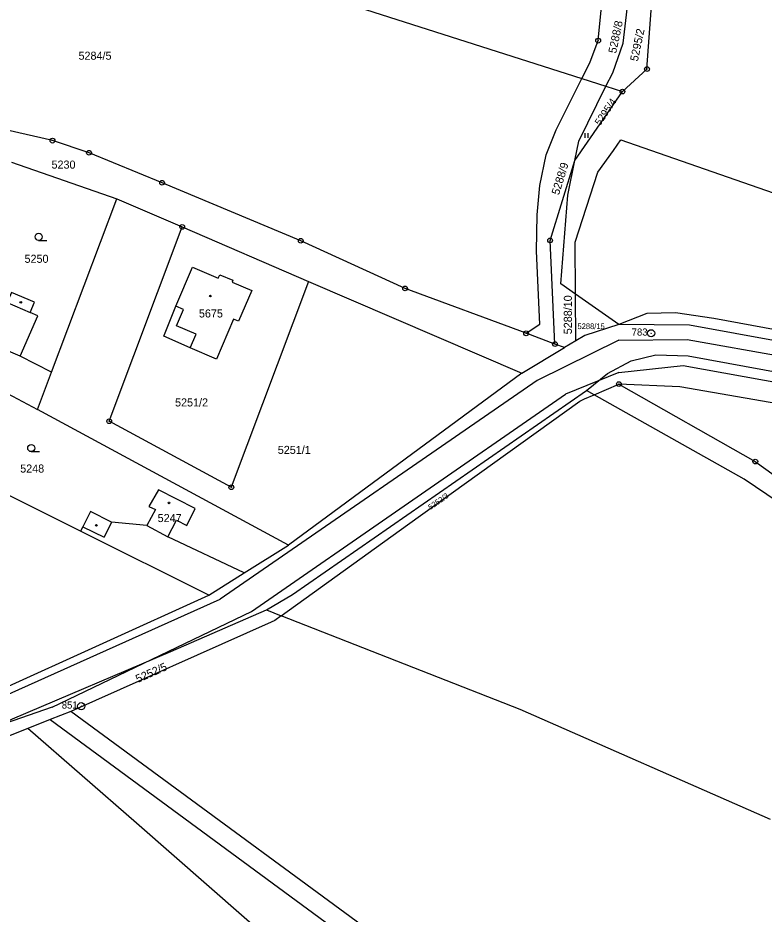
# Model space of a CAD drawing. Extents: x -733394 to -722299, y -1082822 to -1075049.
# Drawn here: x -723527.5 to -723370.2, y -1078906.6 to -1078717.6 of the extents above; entities that cross this region are included whole.
import ezdxf

# ---------------------------------------------------------------- set-up
doc = ezdxf.new("R2010")
doc.units = 0
for name, color, linetype in [('Hranice parcel', 7, 'Continuous'), ('Parcelní čísla', 7, 'Continuous'), ('Vnitřní kresba', 7, 'Continuous'), ('Značky bodu BP', 7, 'Continuous'), ('Značky budov', 7, 'Continuous'), ('Značky kultur', 7, 'Continuous')]:
    doc.layers.add(name, color=color, linetype=linetype)

msp = doc.modelspace()

# ---------------------------------------------------------------- linework, layer by layer
at = {"layer": 'Hranice parcel'}
for p, q in [((-723408.61, -1078730.39), (-723403.53, -1078732.02)), ((-723410.1, -1078747.69), (-723400.05, -1078733.13)), ((-723403.53, -1078732.02), (-723400.05, -1078733.13)), ((-723528.83, -1078747.99), (-723506.64, -1078755.72)), ((-723520.37, -1078792.27), (-723506.64, -1078755.72)), ((-723506.64, -1078755.72), (-723492.84, -1078761.67)), ((-723492.84, -1078761.67), (-723466.2, -1078773.15)), ((-723466.2, -1078773.15), (-723421.25, -1078792.52)), ((-723409.91, -1078785.72), (-723409.98, -1078775.85)), ((-723400.85, -1078782.28), (-723409.98, -1078775.85)), ((-723414.28, -1078786.37), (-723420.36, -1078784.11)), ((-723412.25, -1078787.12), (-723414.28, -1078786.37)), ((-723409.91, -1078785.72), (-723412.25, -1078787.12)), ((-723421.25, -1078792.52), (-723412.25, -1078787.12)), ((-723544.39, -1078789.1), (-723523.33, -1078800.14)), ((-723523.33, -1078800.14), (-723520.37, -1078792.27)), ((-723421.25, -1078792.52), (-723470.44, -1078828.78)), ((-723406.02, -1078797.07), (-723400.81, -1078794.81)), ((-723406.02, -1078797.07), (-723407.62, -1078796.17)), ((-723470.44, -1078828.78), (-723523.33, -1078800.14)), ((-723514.26, -1078825.82), (-723547.41, -1078809.32)), ((-723487.2, -1078839.29), (-723514.26, -1078825.82)), ((-723479.78, -1078834.64), (-723495.87, -1078827.05)), ((-723479.78, -1078834.64), (-723470.44, -1078828.78)), ((-723487.2, -1078839.29), (-723479.78, -1078834.64)), ((-723533.24, -1078860.22), (-723487.2, -1078839.29)), ((-723475.09, -1078842.44), (-723471.96, -1078843.67)), ((-723471.96, -1078843.67), (-723473.35, -1078844.67)), ((-723516.29, -1078863.82), (-723520.68, -1078865.56)), ((-723520.68, -1078865.56), (-723525.38, -1078867.42)), ((-723520.68, -1078865.56), (-723438.31, -1078926.13))]:
    msp.add_line(p, q, dxfattribs=at)
for points in [[(-723585.28, -1078675.7), (-723557.62, -1078682.47), (-723509.51, -1078698.08), (-723408.61, -1078730.39)], [(-723408.61, -1078730.39), (-723406.95, -1078727.1), (-723405.17, -1078722.39), (-723404.12, -1078711.71)], [(-723403.53, -1078732.02), (-723402.11, -1078729.16), (-723399.91, -1078722.91), (-723399.19, -1078716.98), (-723398.73, -1078712.41)], [(-723400.05, -1078733.13), (-723394.88, -1078728.38), (-723393.8, -1078713.05)], [(-723420.36, -1078784.11), (-723417.44, -1078782.16), (-723418.17, -1078766.78), (-723418, -1078759.14), (-723417.49, -1078752.94), (-723416.1, -1078746.48), (-723414.04, -1078741.19), (-723408.61, -1078730.39)], [(-723410.1, -1078747.69), (-723409.26, -1078743.59), (-723403.53, -1078732.02)], [(-723420.36, -1078784.11), (-723445.87, -1078774.65), (-723467.86, -1078764.6), (-723497.09, -1078752.36), (-723512.48, -1078746.04), (-723520.18, -1078743.48), (-723529.71, -1078741.29), (-723557.69, -1078735.26), (-723564.93, -1078734.27), (-723582.79, -1078735.15), (-723589.02, -1078736.17)], [(-723409.98, -1078775.85), (-723410.05, -1078764.91), (-723405.22, -1078750.12), (-723401.97, -1078745.54), (-723400.41, -1078743.34), (-723331.34, -1078767.36), (-723298.79, -1078778.26), (-723285.81, -1078781.13), (-723268.53, -1078782.84), (-723267.89, -1078785.01), (-723263.79, -1078797.32), (-723258.76, -1078803.48), (-723380.8, -1078780.99), (-723388.9, -1078779.82), (-723394.91, -1078779.91), (-723400.85, -1078782.28)], [(-723414.28, -1078786.37), (-723415.3, -1078764.51), (-723410.1, -1078747.69)], [(-723409.98, -1078775.85), (-723413.05, -1078773.69), (-723411.59, -1078755.01), (-723410.1, -1078747.69)], [(-723466.2, -1078773.15), (-723482.49, -1078816.57), (-723508.23, -1078802.64), (-723492.84, -1078761.67)], [(-723484.91, -1078771.75), (-723482.14, -1078772.92), (-723482.31, -1078773.31), (-723478.2, -1078775.09), (-723481.01, -1078781.58), (-723482.03, -1078781.15), (-723485.64, -1078789.54), (-723491.14, -1078787.17), (-723496.72, -1078784.69), (-723494.17, -1078778.35), (-723490.65, -1078770.15), (-723485.23, -1078772.47), (-723484.91, -1078771.75)], [(-723520.37, -1078792.27), (-723527.03, -1078788.92), (-723523.24, -1078780.41), (-723524.88, -1078779.71), (-723523.96, -1078777.57), (-723528.84, -1078775.47), (-723529.76, -1078777.62), (-723533.37, -1078776.07), (-723536.94, -1078784.75), (-723541.92, -1078782.57)], [(-723400.85, -1078782.28), (-723407.95, -1078784.55), (-723409.91, -1078785.72)], [(-722989.74, -1078936.66), (-723002.93, -1078920.83), (-723031.6, -1078876.97), (-723052.41, -1078857.49), (-723095.22, -1078832.34), (-723125.92, -1078819.21), (-723196.53, -1078816.99), (-723385.95, -1078782.37), (-723400.85, -1078782.28)], [(-723407.62, -1078796.17), (-723403.2, -1078792.6), (-723398.22, -1078789.9), (-723393.05, -1078788.63), (-723386.22, -1078788.86), (-723191.61, -1078824.56), (-723173.97, -1078825.48), (-723164.75, -1078825.17), (-723150.16, -1078829.91)], [(-723400.81, -1078794.81), (-723372.05, -1078811.15), (-723339.06, -1078834.9), (-723305.52, -1078861.84), (-723263.79, -1078891.05), (-723229.7, -1078909.09), (-723209.7, -1078907.34), (-723167.37, -1078911.32), (-723146.23, -1078918.28), (-723127.37, -1078931.92), (-723089.35, -1078947.27), (-723047.25, -1078973.12)], [(-723152.98, -1078830.62), (-723158.16, -1078831.92), (-723183.04, -1078830.99), (-723387.93, -1078795.4), (-723400.81, -1078794.81)], [(-723475.09, -1078842.44), (-723469.59, -1078839.19), (-723407.62, -1078796.17)], [(-723409.06, -1078798.4), (-723408.02, -1078797.94), (-723406.02, -1078797.07)], [(-723229.7, -1078913.48), (-723265.59, -1078893.68), (-723306.33, -1078865.78), (-723340.74, -1078837.64), (-723374.37, -1078814.89), (-723406.02, -1078797.07)], [(-723471.96, -1078843.67), (-723445.34, -1078824.51), (-723409.06, -1078798.4)], [(-723495.87, -1078827.05), (-723494.08, -1078823.53), (-723491.9, -1078824.64), (-723490.08, -1078821.06), (-723497.85, -1078817.11), (-723499.89, -1078820.65), (-723498.5, -1078821.26), (-723500.32, -1078824.66), (-723507.74, -1078823.95), (-723512.18, -1078821.65), (-723513.79, -1078824.88), (-723514.26, -1078825.82)], [(-723542.75, -1078872.71), (-723528.6, -1078865.4), (-723495.27, -1078851.21), (-723475.09, -1078842.44)], [(-723473.35, -1078844.67), (-723474.09, -1078845), (-723516.29, -1078863.82)], [(-723368.86, -1078886.62), (-723421.61, -1078863.43), (-723471.96, -1078843.67)], [(-723276.3, -1079042.04), (-723301.5, -1079024.63), (-723336.96, -1078989.3), (-723391.03, -1078943.89), (-723436.61, -1078922.51), (-723516.29, -1078863.82)], [(-723525.38, -1078867.42), (-723539.09, -1078872.85), (-723543.3, -1078874.49)], [(-723443.63, -1078934.42), (-723441.83, -1078931.34), (-723451.21, -1078926.78), (-723461.19, -1078920.92), (-723472.39, -1078913.78), (-723502.47, -1078887.43), (-723525.38, -1078867.42)]]:
    msp.add_lwpolyline(points, dxfattribs=at)
at = {"layer": 'Vnitřní kresba'}
for p, q in [((-723529.76, -1078777.62), (-723524.88, -1078779.71)), ((-723492.54, -1078779.06), (-723494.17, -1078778.35)), ((-723494.04, -1078782.52), (-723492.54, -1078779.06)), ((-723489.9, -1078784.32), (-723494.04, -1078782.52)), ((-723491.14, -1078787.17), (-723489.9, -1078784.32)), ((-723527.03, -1078788.92), (-723536.94, -1078784.75)), ((-723400.84, -1078785.58), (-723418.04, -1078794.07)), ((-723400.84, -1078785.58), (-723386.41, -1078785.39)), ((-723386.41, -1078785.39), (-723193.73, -1078819.9)), ((-723400.82, -1078792.36), (-723387.25, -1078790.91)), ((-723387.25, -1078790.91), (-723186.85, -1078827.04)), ((-723400.82, -1078792.36), (-723412.04, -1078796.96)), ((-723418.04, -1078794.07), (-723484.85, -1078840.2)), ((-723478.22, -1078842.78), (-723412.04, -1078796.96)), ((-723507.74, -1078823.95), (-723509.31, -1078827.11)), ((-723513.79, -1078824.88), (-723509.31, -1078827.11)), ((-723500.32, -1078824.66), (-723495.87, -1078827.05)), ((-723530.73, -1078860.75), (-723484.85, -1078840.2)), ((-723520.27, -1078862.97), (-723478.22, -1078842.78)), ((-723520.27, -1078862.97), (-723544.42, -1078871.34))]:
    msp.add_line(p, q, dxfattribs=at)
at = {"layer": 'Značky bodu BP'}
for centre, radius in [((-723405.17, -1078722.39), 0.5), ((-723405.17, -1078722.39), 0.0303), ((-723394.88, -1078728.38), 0.5), ((-723394.88, -1078728.38), 0.0303), ((-723400.05, -1078733.13), 0.5), ((-723400.05, -1078733.13), 0.0303), ((-723520.18, -1078743.48), 0.5), ((-723520.18, -1078743.48), 0.0303), ((-723512.48, -1078746.04), 0.5), ((-723512.48, -1078746.04), 0.0303), ((-723497.09, -1078752.36), 0.5), ((-723497.09, -1078752.36), 0.0303), ((-723492.84, -1078761.67), 0.5), ((-723492.84, -1078761.67), 0.0303), ((-723467.86, -1078764.6), 0.5), ((-723467.86, -1078764.6), 0.0303), ((-723415.3, -1078764.51), 0.5), ((-723415.3, -1078764.51), 0.0303), ((-723445.87, -1078774.65), 0.5), ((-723445.87, -1078774.65), 0.0303), ((-723420.36, -1078784.11), 0.5), ((-723420.36, -1078784.11), 0.0303), ((-723394.01, -1078784.09), 0.75), ((-723394.01, -1078784.09), 0.03), ((-723414.28, -1078786.37), 0.5), ((-723414.28, -1078786.37), 0.0303), ((-723400.81, -1078794.81), 0.5), ((-723400.81, -1078794.81), 0.0303), ((-723508.23, -1078802.64), 0.5), ((-723508.23, -1078802.64), 0.0303), ((-723372.05, -1078811.15), 0.5), ((-723372.05, -1078811.15), 0.0303), ((-723482.49, -1078816.57), 0.5), ((-723482.49, -1078816.57), 0.0303), ((-723514.13, -1078862.74), 0.75), ((-723514.13, -1078862.74), 0.03)]:
    msp.add_circle(centre, radius, dxfattribs=at)
at = {"layer": 'Značky budov'}
for centre in [(-723486.9, -1078776.24), (-723526.86, -1078777.59), (-723495.61, -1078819.87), (-723510.94, -1078824.6)]:
    msp.add_circle(centre, 0.175, dxfattribs=at)
at = {"layer": 'Značky kultur'}
for p, q in [((-723407.94, -1078742.9), (-723407.94, -1078741.9)), ((-723407.27, -1078742.9), (-723407.27, -1078741.9)), ((-723523.1, -1078764.5), (-723521.35, -1078764.5)), ((-723524.66, -1078809.06), (-723522.91, -1078809.06))]:
    msp.add_line(p, q, dxfattribs=at)
for centre in [(-723523.1, -1078763.75), (-723524.66, -1078808.31)]:
    msp.add_circle(centre, 0.75, dxfattribs=at)

# ---------------------------------------------------------------- texts
at = {"layer": 'Parcelní čísla'}
for s, height, rotation, p in [('5288/8', 1.7, 78, (-723401.4, -1078725.18)), ('5295/2', 1.7, 78, (-723396.82, -1078726.86)), ('5295/4', 1.53, 56, (-723404.76, -1078740.42)), ('5288/9', 1.7, 73, (-723413.42, -1078755.05)), ('5288/10', 1.7, 90, (-723410.71, -1078784.31)), ('5252/3', 1.139, 35, (-723440.52, -1078821.38)), ('5252/5', 1.7, 24, (-723502.2, -1078857.85))]:
    msp.add_text(s, height=height, rotation=rotation, dxfattribs=at).set_placement(p)
for s, height, p in [('5284/5', 1.7, (-723514.7, -1078726.42)), ('5230', 1.7, (-723520.39, -1078749.38)), ('5250', 1.7, (-723526.08, -1078769.24)), ('5675', 1.7, (-723489.32, -1078780.77)), ('5288/15', 1.19, (-723409.53, -1078783.22)), ('5251/2', 1.7, (-723494.35, -1078799.53)), ('5251/1', 1.7, (-723472.7, -1078809.54)), ('5248', 1.7, (-723526.99, -1078813.47)), ('5247', 1.7, (-723498.02, -1078823.91))]:
    msp.add_text(s, height=height, dxfattribs=at).set_placement(p)
at = {"layer": 'Značky bodu BP'}
for s, p in [('783', (-723398.11, -1078784.59)), ('851', (-723518.23, -1078863.24))]:
    msp.add_text(s, height=1.5, dxfattribs=at).set_placement(p)

doc.saveas('drawing.dxf')
